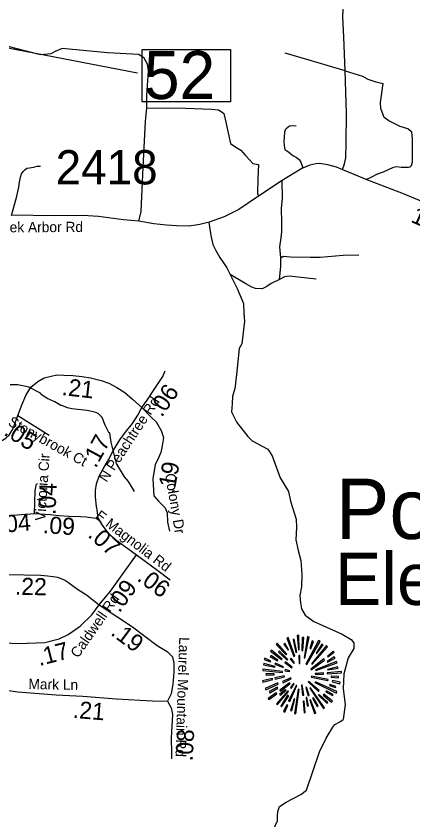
# Model space of a CAD drawing. Extents: x 1248089 to 1457196, y 820910 to 988753.
# Drawn here: x 1380303 to 1383196, y 869349 to 875215 of the extents above; entities that cross this region are included whole.
import ezdxf

# ---------------------------------------------------------------- set-up
doc = ezdxf.new("R2010")
doc.units = 0
for name, color, linetype in [('Exist Geographical Mountain Summit CELL', 7, 'Continuous'), ('Exist Geographical Mountain Summit Elevation Number Label', 7, 'Continuous'), ('Exist Geographical Mountain Summit Label', 7, 'Continuous'), ('Exist Hydrographic Misc Water Feature', 7, 'Continuous'), ('Exist Road Non-System Type 51', 7, 'Continuous'), ('Exist Road Primary NC Structure Standard Bridge Number Label', 7, 'Continuous'), ('Exist Road Secondary Type 51 Attributed', 7, 'Continuous'), ('Exist Road Secondary Type 51 Label', 7, 'Continuous'), ('Prop GRAU CAT1 Cell', 7, 'Continuous'), ('Prop Lane Lines', 7, 'Continuous')]:
    doc.layers.add(name, color=color, linetype=linetype)

msp = doc.modelspace()

# ---------------------------------------------------------------- linework, layer by layer
at = {"layer": 'Exist Geographical Mountain Summit CELL'}
for points in [[(1382275.7, 870675.5), (1382328.1, 870541.7), (1382334, 870543.8), (1382286, 870680.5)], [(1382343.4, 870571.5), (1382348.5, 870572.9), (1382330.4, 870668.8), (1382321.6, 870666.6)], [(1382352.9, 870694.3), (1382361, 870590.3), (1382367.4, 870591.1), (1382364.6, 870696.4)], [(1382384.9, 870586.1), (1382392.8, 870586.1), (1382400.1, 870680.5), (1382389.2, 870680.5)], [(1382408.9, 870529.3), (1382438.7, 870683.4), (1382427.7, 870687), (1382402.3, 870530.8)], [(1382198.8, 870628.9), (1382270.7, 870554), (1382277.3, 870559.1), (1382206.9, 870638.4)], [(1382254, 870631.8), (1382285.2, 870588.2), (1382288.9, 870591.1), (1382262, 870639.8)], [(1382415.4, 870485.7), (1382421.2, 870482.1), (1382518.5, 870651.3), (1382507.6, 870658.7)], [(1382444.3, 870599.8), (1382451, 870597.5), (1382469.9, 870651.3), (1382460.4, 870655)], [(1382457.5, 870488.6), (1382461.9, 870484.3), (1382573.1, 870612.8), (1382565.1, 870622.4)], [(1382532.4, 870631.8), (1382490.2, 870564.9), (1382496.1, 870562.7), (1382541, 870625.3)], [(1382155.9, 870541.7), (1382207.5, 870508.9), (1382211.9, 870514.1), (1382161.7, 870549.6)], [(1382158.1, 870579.4), (1382237.3, 870518.4), (1382241.7, 870522.8), (1382165.4, 870588.2)], [(1382214.7, 870573.6), (1382280.1, 870515.5), (1382284.5, 870519.8), (1382220.6, 870583.8)], [(1382363.8, 870547.5), (1382366.6, 870489.3), (1382371.8, 870489.9), (1382371.8, 870548.2)], [(1382573.1, 870544.6), (1382576.7, 870539.5), (1382622.5, 870572.1), (1382615.2, 870579.4)], [(1382106.5, 870481.3), (1382189.3, 870462.4), (1382191.6, 870469), (1382108.7, 870490.7)], [(1382112.3, 870519.8), (1382157.3, 870502.4), (1382159.5, 870508.3), (1382115.2, 870530.1)], [(1382189.3, 870485.7), (1382250.3, 870461.8), (1382252.6, 870466), (1382193.7, 870493.8)], [(1382262, 870496.6), (1382312.2, 870458.7), (1382316.4, 870464.6), (1382267.1, 870503.1)], [(1382301.3, 870522.8), (1382328.9, 870489.9), (1382333.2, 870494.4), (1382307.8, 870528.6)], [(1382451, 870448.6), (1382454.6, 870443.6), (1382551.9, 870515.5), (1382545.5, 870524.2)], [(1382485, 870442.9), (1382487.3, 870438.4), (1382643.6, 870495.8), (1382639.9, 870505.2)], [(1382573.1, 870498.8), (1382628.3, 870528.6), (1382622.5, 870538.7), (1382570.3, 870503.9)], [(1382101.3, 870439.2), (1382245.3, 870425.3), (1382245.9, 870431.2), (1382101.3, 870449.3)], [(1382262.7, 870437), (1382296.9, 870432.6), (1382297.7, 870437), (1382264.2, 870445.7)], [(1382569.5, 870415.2), (1382674.1, 870421.7), (1382674.8, 870431.2), (1382570.3, 870421.7)], [(1382576.7, 870442.9), (1382650.2, 870455.9), (1382647.2, 870466.8), (1382573.9, 870447.3)], [(1382098.5, 870363.6), (1382101.3, 870353.4), (1382173.4, 870374.5), (1382169, 870381)], [(1382125.5, 870404.3), (1382184.9, 870407.2), (1382184.9, 870414.4), (1382123.2, 870414.4)], [(1382190.1, 870386.2), (1382192.2, 870376.7), (1382258.4, 870393.4), (1382257, 870400.7)], [(1382245.3, 870357.8), (1382249.7, 870348.3), (1382307.1, 870378.8), (1382305, 870385.4)], [(1382453.8, 870389.8), (1382575.3, 870365.9), (1382577.5, 870374.5), (1382456, 870397)], [(1382483, 870417.5), (1382483, 870411.6), (1382543.3, 870411.6), (1382544.7, 870421.7)], [(1382599.3, 870391.3), (1382652.3, 870386.8), (1382652.3, 870395.5), (1382600.1, 870397.7)], [(1382118, 870308.3), (1382123.2, 870299), (1382214.1, 870338.9), (1382211.1, 870348.3)], [(1382153, 870276.4), (1382211.1, 870309.8), (1382206.9, 870317.1), (1382148.6, 870286.5)], [(1382225.6, 870295.3), (1382231.4, 870287.9), (1382300.5, 870344.7), (1382296.9, 870349.8)], [(1382288.9, 870215.4), (1382297.7, 870211.8), (1382350.7, 870328.6), (1382345.7, 870330.2)], [(1382302.7, 870314.1), (1382309.2, 870308.3), (1382329.6, 870341), (1382325.9, 870343.9)], [(1382382.7, 870332.4), (1382390.6, 870258.3), (1382399.4, 870258.9), (1382389.2, 870333.8)], [(1382414.7, 870314.9), (1382432.1, 870255.3), (1382440.1, 870258.9), (1382419, 870317.1)], [(1382431.5, 870355.6), (1382508.4, 870285.1), (1382513.5, 870293.8), (1382435.1, 870360)], [(1382443.7, 870310.4), (1382544.7, 870160.8), (1382551.9, 870166.6), (1382448.8, 870312.7)], [(1382481.4, 870350.6), (1382637.8, 870274.2), (1382641.4, 870285.1), (1382484.5, 870356.3)], [(1382588.4, 870330.2), (1382630.5, 870314.1), (1382634.1, 870322.9), (1382591.2, 870336.6)], [(1382607.3, 870357), (1382663.9, 870342.5), (1382665.3, 870353.4), (1382609.3, 870365.9)], [(1382140.6, 870234.9), (1382146.4, 870226.9), (1382203.2, 870269.1), (1382198, 870275.6)], [(1382202.4, 870195.7), (1382208.2, 870190.6), (1382289.7, 870285.9), (1382283.8, 870290.1)], [(1382233, 870258.3), (1382271.5, 870294.5), (1382264.8, 870299), (1382224.2, 870264.7)], [(1382282.4, 870258.3), (1382232.2, 870179.7), (1382238.7, 870174.7), (1382290.4, 870253.8)], [(1382331.7, 870124.5), (1382341.2, 870122.3), (1382366.6, 870301), (1382360.2, 870302.6)], [(1382508.4, 870258.9), (1382568.7, 870200.7), (1382575.3, 870205.9), (1382512.8, 870263.9)], [(1382541.8, 870260.3), (1382602.9, 870208.7), (1382609.3, 870216), (1382545.5, 870265.5)], [(1382560, 870282.3), (1382610.2, 870256.1), (1382615.2, 870263.4), (1382564.4, 870290.1)], [(1382312.2, 870144.9), (1382336.1, 870230.5), (1382328.9, 870231.3), (1382303.4, 870146.9)], [(1382395, 870215.4), (1382402.3, 870130.4), (1382410.3, 870132.4), (1382403.7, 870215.4)], [(1382434.3, 870181.9), (1382423.4, 870241.6), (1382416.8, 870241.6), (1382425.6, 870179.7)], [(1382443.7, 870224.8), (1382478.6, 870125.2), (1382487.3, 870128.8), (1382449.6, 870226.3)], [(1382464.7, 870236.4), (1382496.7, 870177.5), (1382504.8, 870181.9), (1382472.1, 870239.3)], [(1382252.6, 870141.2), (1382262, 870135.4), (1382283.8, 870184.8), (1382277.3, 870189.2)]]:
    msp.add_lwpolyline(points, close=True, dxfattribs=at)
at = {"layer": 'Exist Hydrographic Misc Water Feature'}
msp.add_lwpolyline([(1381165.5, 871746.5), (1381121.1, 871819.4), (1381093.9, 871852), (1381035.9, 871949.2), (1380995.3, 872106), (1380984.9, 872174.1), (1380980, 872176.6), (1380952.1, 872230.8), (1380929.3, 872285.4), (1380899.9, 872315.9), (1380876.1, 872324.4), (1380820.3, 872335.7), (1380708.6, 872348.1), (1380676.8, 872356.8), (1380637.2, 872373.8), (1380629.2, 872373.9), (1380585.7, 872398.9), (1380529.4, 872424.5), (1380483, 872457.1), (1380479.5, 872462.4), (1380396.1, 872506.9), (1380316.4, 872524.7), (1380260.4, 872524)], dxfattribs=at)
at = {"layer": 'Exist Road Non-System Type 51'}
for points in [[(1382701.3, 874815.8), (1382691.4, 875060.9), (1382684.5, 875210), (1382687.6, 875260.2), (1382695.2, 875289.8), (1382705.8, 875348.8), (1382705.8, 875387.2), (1382688.3, 875447.8), (1382673.1, 875484.7)], [(1381255.1, 874546.3), (1381255.3, 874636.6), (1381267.3, 874816.4), (1381260.1, 874864.4), (1381236.1, 874907.6), (1381197.8, 874933.9), (1380970.1, 874945.9), (1380639.4, 874979.5), (1380592.5, 874960.2), (1380556.5, 874938.6), (1380479.8, 874931.4), (1380376.8, 874960.2), (1380000.5, 875056.1)], [(1382701.3, 874815.8), (1382440.3, 874894), (1382265.3, 874944.2)], [(1382682, 874094.6), (1382697.5, 874136.5), (1382706.6, 874180.8), (1382709.6, 874288.6), (1382712.7, 874507.2), (1382701.3, 874815.8)], [(1382701.3, 874815.8), (1382829.1, 874775.9), (1382867.1, 874753.8), (1382924.9, 874734.6), (1382978.2, 874724.2)], [(1383188.9, 874366.9), (1383159.3, 874392.6), (1383101.8, 874409.4), (1383020.3, 874450.2), (1382986.8, 874474.1), (1382962.8, 874541.3), (1382960.4, 874584.5), (1382978.2, 874724.2)], [(1381196.8, 873718.1), (1381214.4, 873788.4), (1381228.7, 874112.2), (1381245.5, 874445.6), (1381255.1, 874546.3)], [(1381255.1, 874546.3), (1381537.9, 874543.9), (1381727.2, 874536.7), (1381777.5, 874531.9), (1381796.7, 874519.9), (1381818.3, 874503.1), (1381827.9, 874462.4), (1381866.2, 874284.9), (1381904.6, 874258.5), (1381940.5, 874236.9), (1381974.1, 874198.6), (1382007.6, 874162.6), (1382029.2, 874138.6), (1382069.9, 874131.4), (1382065.1, 874028.3), (1382062.7, 873920.3), (1382069.8, 873900.1)], [(1382345.8, 874411.9), (1382319.9, 874414.7), (1382295.8, 874411.1), (1382283.6, 874401.4), (1382271.4, 874391.6), (1382265.2, 874385.7), (1382258.9, 874367.9), (1382255.3, 874297.9), (1382256.8, 874273.8), (1382258.4, 874255.8), (1382262.1, 874239.7), (1382276.5, 874231.5), (1382287.9, 874223.3), (1382308.6, 874206.8), (1382325.6, 874195.9), (1382348.2, 874183), (1382367, 874169.3), (1382379.3, 874148.3), (1382393.4, 874108.1)], [(1382854.1, 874023.2), (1382896.8, 874042), (1382933.3, 874061.2), (1382980.5, 874077.5), (1383055, 874112.9), (1383079.4, 874117.3), (1383109.8, 874112.9), (1383141.7, 874111.4), (1383163, 874111.4), (1383175.2, 874115.9), (1383184.4, 874124.7), (1383193.5, 874151.3), (1383193.5, 874268), (1383192, 874322.6), (1383188.9, 874366.9)], [(1380269.7, 873760.5), (1380281.8, 873804.5), (1380292.7, 873848.3), (1380307.8, 873902), (1380323.1, 873965.7), (1380327.9, 874003.7), (1380334.6, 874039.6), (1380343.1, 874063.4), (1380353.7, 874081.2), (1380365.9, 874093), (1380382.1, 874104.6), (1380400.2, 874108.3), (1380430.4, 874113.7), (1380438.4, 874115.5), (1380456.5, 874119.2), (1380480.5, 874120.5)], [(1382222.6, 873293.8), (1382232.2, 873387.4), (1382232.2, 873449.7), (1382225, 873531.3), (1382234.6, 873596), (1382239.3, 873641.6), (1382239.3, 873708.7), (1382236.9, 873810.9), (1382244.1, 873885.3), (1382243.1, 874014.3)], [(1381706.7, 873708.4), (1381722.7, 873615.1), (1381737.8, 873549.2), (1381758.6, 873504.4), (1381788.3, 873453.2), (1381820.3, 873407.5), (1381839.2, 873377.3), (1381862.7, 873329.7)], [(1382232.2, 873449.7), (1382248.9, 873463.2), (1382304, 873458.4), (1382447.8, 873456), (1382519.7, 873456), (1382687.4, 873470.4), (1382802.5, 873472.8)], [(1381862.7, 873329.7), (1381914.3, 873226.3), (1381959.8, 873118.4), (1381962.2, 873044), (1381967, 872988.9), (1381947.8, 872823.4), (1381928.7, 872789.8), (1381909.5, 872600.4), (1381897.5, 872494), (1381880.8, 872441.3), (1381878.4, 872386.1), (1381873.6, 872326.1), (1381911.9, 872249.4), (1381993.4, 872146.3), (1382024.6, 872115.1), (1382137.2, 872055.1), (1382170.7, 872004.8), (1382228.3, 871846.5), (1382288.2, 871745.8), (1382304.5, 871674.8)], [(1382222.6, 873293.8), (1382162.7, 873262.7), (1382131.5, 873241.1), (1382095.6, 873224.3), (1382047.6, 873226.7), (1382021.3, 873236.3), (1381978.1, 873260.3), (1381862.7, 873329.7)], [(1382491, 873296.2), (1382294.5, 873317.8), (1382258.5, 873313), (1382222.6, 873293.8)], [(1382304.5, 871674.8), (1382345.2, 871542.9), (1382347.6, 871485.3)], [(1382347.6, 871485.3), (1382342.8, 871391.8), (1382359.6, 871315), (1382378.8, 871243.1), (1382385.9, 871140), (1382383.4, 871050.3), (1382371.5, 870985.6), (1382376.3, 870932.8), (1382383.4, 870889.6), (1382409.8, 870844.1), (1382474.5, 870796.1), (1382680.6, 870705), (1382745.6, 870664.7), (1382764.2, 870640.7), (1382764.2, 870600.8), (1382724.3, 870531.6), (1382692.4, 870414.4), (1382687, 870305.3), (1382703, 870190.8), (1382687, 870081.6)], [(1382105.2, 869060.2), (1382120.4, 869171.1), (1382148.3, 869215), (1382180.2, 869278.9), (1382208.2, 869342.8), (1382208.2, 869378.8), (1382212.1, 869410.7), (1382224.1, 869446.7), (1382272, 869478.6), (1382379.8, 869534.5), (1382419.7, 869566.5), (1382515.4, 869846), (1382563.3, 869945.8), (1382611.2, 870025.7), (1382627.2, 870045.7), (1382663.1, 870065.7), (1382687, 870081.6)]]:
    msp.add_lwpolyline(points, dxfattribs=at)
at = {"layer": 'Exist Road Primary NC Structure Standard Bridge Number Label'}
msp.add_line((1379141.3, 875197.1), (1381186.7, 874800.3), dxfattribs=at)
msp.add_lwpolyline([(1381221.8, 874972.5), (1381865.9, 874972.5), (1381865.9, 874590.2), (1381221.8, 874590.2)], close=True, dxfattribs=at)
at = {"layer": 'Exist Road Secondary Type 51 Attributed'}
msp.add_line((1380315.4, 872300), (1380544.5, 872155.8), dxfattribs=at)
for points in [[(1383389.8, 873808.9), (1383127.3, 873918.6), (1382880.4, 874013.9), (1382684.5, 874093.2), (1382638.3, 874112), (1382576.2, 874130.8), (1382514.1, 874139.5), (1382488.1, 874138), (1382444.8, 874126.5), (1382387, 874101.9), (1382243.1, 874014.3), (1382069.8, 873900.1), (1381925.4, 873803.3), (1381819.9, 873749.8), (1381709.4, 873710.9), (1381643, 873695), (1381565, 873682), (1381471.2, 873683.4), (1381399, 873689.2), (1381306.5, 873699.3), (1381196.8, 873718.1), (1381084.7, 873728.3), (1380902.8, 873752.8), (1380790.1, 873760.1), (1380582.2, 873758.6), (1380270.3, 873761.5)], [(1381220.3, 872358.7), (1381257.8, 872413.3), (1381303.9, 872482.8), (1381373.4, 872585.5), (1381390.6, 872626.4)], [(1380315.4, 872300), (1380346.1, 872382.7), (1380374.7, 872445.3), (1380409.2, 872506.8), (1380460.4, 872548.2), (1380506.4, 872574.7), (1380557.6, 872587.9), (1380598.5, 872596.2), (1380651.4, 872594.5), (1380717.1, 872592), (1380785.3, 872584.4), (1380845, 872575.5), (1380921.8, 872555.6), (1380978.1, 872535.8), (1381036.1, 872504.3), (1381095.8, 872467.9), (1381150.3, 872419.9), (1381220.3, 872358.7)], [(1380901.3, 871549.5), (1380893.5, 871612.9), (1380888.6, 871635), (1380880.8, 871703.4), (1380882.5, 871753), (1380887.7, 871801), (1380909, 871856.4), (1380936.3, 871911.1), (1380975.5, 871977.3), (1381011.3, 872043.4), (1381059.9, 872122.1), (1381100.9, 872178.3), (1381150.3, 872241.2), (1381189.6, 872302.4), (1381220.3, 872358.7)], [(1381220.3, 872358.7), (1381286.8, 872289.2), (1381324.3, 872252.8), (1381360.2, 872189.9), (1381371.2, 872162.6), (1381376.4, 872137.8), (1381368.7, 872079), (1381358.4, 872029.4), (1381331.2, 871968.2), (1381317.5, 871943.3), (1381298.8, 871837.9), (1381305.9, 871713.6), (1381340, 871674.8), (1381389.4, 871625.3), (1381404.7, 871588.8), (1381407.1, 871522.9), (1381421.2, 871456.9)], [(1379439.5, 872223), (1379529.9, 872208.1), (1379657.8, 872189.9), (1379769.5, 872175.9), (1379982.7, 872146.1), (1380076.6, 872126.2), (1380155, 872119.6), (1380204.3, 872120.9), (1380228.4, 872134.5), (1380253, 872155.5), (1380278.8, 872199.5), (1380315.4, 872300)], [(1380435.7, 871584), (1380441.6, 871750.5), (1380451.4, 871801.3)], [(1380223.3, 871561.9), (1380223.3, 871467.6), (1380209.6, 871297.1), (1380196, 871207.7), (1380201.5, 871157.8), (1380215.6, 871146.8), (1380242.3, 871139), (1380482.5, 871134.6), (1380530.4, 871129.6), (1380572.3, 871124.8), (1380604.3, 871120.2), (1380636, 871107.5), (1380661.8, 871095), (1380685.5, 871080.5), (1380715.1, 871059.7), (1380750.6, 871033), (1380816.4, 870991.2), (1380908.1, 870918.2)], [(1380223.3, 871561.9), (1380279.5, 871571.8), (1380435.7, 871584)], [(1380435.7, 871584), (1380551.2, 871577.4), (1380615.9, 871571), (1380689.8, 871565.8), (1380773, 871563.1), (1380812.4, 871559.9), (1380901.3, 871549.5)], [(1380901.3, 871549.5), (1380925.2, 871506.4), (1380969.5, 871447.4), (1381029.6, 871393.1), (1381089.8, 871348.4), (1381180.2, 871283.9)], [(1380908.1, 870918.2), (1380990.5, 871018.4), (1381180.2, 871283.9)], [(1381180.2, 871283.9), (1381325.2, 871176.3), (1381425, 871102)], [(1380111.6, 870644.9), (1380320.8, 870636.6), (1380512.7, 870643.8), (1380616.7, 870670.7), (1380681.2, 870701.2), (1380769.1, 870762.2), (1380855.1, 870844.7), (1380908.1, 870918.2)], [(1380908.1, 870918.2), (1381150.5, 870758.9), (1381331.6, 870622.6), (1381403.3, 870577.7), (1381442.7, 870540), (1381451.7, 870493.4), (1381451.7, 870427), (1381444.5, 870339.1), (1381433.8, 870269.1), (1381406.8, 870216.2)], [(1380111.6, 870644.9), (1380149.2, 870488.8), (1380181.5, 870366.7), (1380194, 870330.9), (1380213.8, 870309.3), (1380247.8, 870293.2), (1380316, 870284.2)], [(1380316, 870284.2), (1380594.6, 870261.1), (1380788.3, 870252.1), (1381035.7, 870232.4), (1381295.6, 870218), (1381406.8, 870216.2)], [(1381406.8, 870216.2), (1381433.7, 870167.8), (1381442.7, 870117.5), (1381433.7, 869947.1), (1381435.5, 869834), (1381435.5, 869794.6)]]:
    msp.add_lwpolyline(points, dxfattribs=at)

# ---------------------------------------------------------------- texts
at = {"layer": 'Exist Geographical Mountain Summit Elevation Number Label'}
msp.add_text('Elevation 1480', height=380, dxfattribs=at).set_placement((1382627.2, 870918))
at = {"layer": 'Exist Geographical Mountain Summit Label'}
msp.add_text('Pole Mountain', height=440, dxfattribs=at).set_placement((1382632, 871399.1))
at = {"layer": 'Exist Road Primary NC Structure Standard Bridge Number Label'}
msp.add_text('52', height=350, dxfattribs=at).set_placement((1381234.3, 874610))
at = {"layer": 'Exist Road Secondary Type 51 Label'}
for s, rotation, p in [('Fishing Creek Arbor Rd', 0.30656, (1379742.8, 873634)), ('N Peachtree Rd', 56.7798, (1380962.2, 871808.1)), ('Stonybrook Ct', 331.15512, (1380238.2, 872232.8)), ('Victoria Cir', 86.14623, (1380514.9, 871529.8)), ('Colony Dr', 279.72463, (1381387.5, 871871.9)), ('E Magnolia Rd', 322.57865, (1380873.1, 871554.5)), ('Caldwell Rd', 55.1763, (1380754.6, 870525.5)), ('Laurel Mountain Rd', 268.18991, (1381492.2, 870683.8)), ('Mark Ln', 358.83975, (1380392, 870304.2))]:
    msp.add_text(s, height=75, rotation=rotation, dxfattribs=at).set_placement(p)
at = {"layer": 'Prop GRAU CAT1 Cell'}
for s, rotation, p in [('1.79', 336.69721, (1383174, 873715.1)), ('.21', 353.58353, (1380631.9, 872450)), ('.06', 55.92353, (1381365.2, 872281.3)), ('.05', 327.82138, (1380205.9, 872162.5)), ('.17', 61.57995, (1380883.2, 871910.2)), ('.19', 79.95491, (1381455.2, 871721.8)), ('.04', 87.96706, (1380590.3, 871573.3)), ('.04', 4.47401, (1380181.9, 871442.9)), ('.09', 355.9434, (1380495.2, 871442.5)), ('.07', 317.92334, (1380819.6, 871420.5)), ('.06', 323.42909, (1381177.6, 871100.9)), ('.22', 358.95146, (1380293.3, 870992)), ('.09', 54.45281, (1381055.9, 870854.9)), ('.19', 323.01782, (1380985.4, 870704.3)), ('.17', 14.51099, (1380472.2, 870471.3)), ('.21', 355.43899, (1380713.1, 870093.7)), ('.08', 86.98972, (1381589.9, 869775.4))]:
    msp.add_text(s, height=125, rotation=rotation, dxfattribs=at).set_placement(p)
at = {"layer": 'Prop Lane Lines'}
msp.add_text('2418', height=250, dxfattribs=at).set_placement((1380590.9, 873986.8))

doc.saveas('drawing.dxf')
